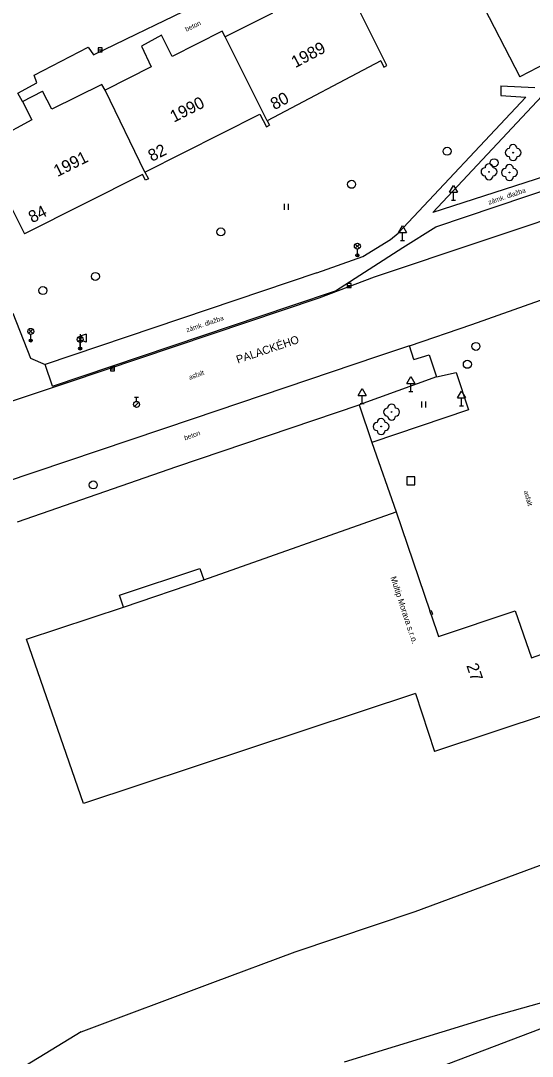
# Model space of a CAD drawing. Extents: x -493753 to -49290, y -1127285 to -112654.
# Drawn here: x -493471.4 to -493407.4, y -1126836.4 to -1126707 of the extents above; entities that cross this region are included whole.
import ezdxf

# ---------------------------------------------------------------- set-up
doc = ezdxf.new("R2010")
doc.units = 0
for name, color, linetype in [('Vrstva 10', 7, 'Continuous'), ('Vrstva 11', 7, 'Continuous'), ('Vrstva 22', 7, 'Continuous'), ('Vrstva 24', 7, 'Continuous'), ('Vrstva 26', 7, 'Continuous'), ('Vrstva 27', 7, 'Continuous'), ('Vrstva 28', 7, 'Continuous'), ('Vrstva 33', 7, 'Continuous'), ('Vrstva 34', 7, 'Continuous'), ('Vrstva 36', 7, 'Continuous'), ('Vrstva 40', 7, 'Continuous'), ('Vrstva 41', 7, 'Continuous'), ('Vrstva 43', 7, 'Continuous'), ('Vrstva 44', 7, 'Continuous'), ('Vrstva 45', 7, 'Continuous'), ('Vrstva 5', 7, 'Continuous'), ('Vrstva 7', 7, 'Continuous')]:
    doc.layers.add(name, color=color, linetype=linetype)

msp = doc.modelspace()

# ---------------------------------------------------------------- linework, layer by layer
at = {"layer": 'Vrstva 10'}
for p, q in [((-493411.37, -1126715.14), (-493411.38, -1126716.33)), ((-493411.38, -1126716.33), (-493408.22, -1126716.52)), ((-493411.37, -1126715.14), (-493407.12, -1126715.33)), ((-493424.2, -1126733.54), (-493408.22, -1126716.52)), ((-493406.23, -1126716.43), (-493419.87, -1126730.95)), ((-493400.6, -1126724.73), (-493419.87, -1126730.95)), ((-493428.61, -1126736.44), (-493425.16, -1126734.31)), ((-493425.16, -1126734.31), (-493424.2, -1126733.54)), ((-493434.39, -1126738.49), (-493428.61, -1126736.44)), ((-493472.4, -1126743.52), (-493470.2, -1126749.16)), ((-493467.45, -1126752.66), (-493437.49, -1126742.57)), ((-493422.24, -1126749.32), (-493420.32, -1126748.73)), ((-493420.32, -1126748.73), (-493419.4, -1126751.48)), ((-493470.2, -1126749.16), (-493468.36, -1126749.94)), ((-493467.45, -1126752.66), (-493468.36, -1126749.94)), ((-493419.4, -1126751.48), (-493416.96, -1126750.96)), ((-493416.96, -1126750.96), (-493415.41, -1126755.6)), ((-493419.4, -1126751.48), (-493429.08, -1126755)), ((-493415.41, -1126755.6), (-493427.48, -1126759.68))]:
    msp.add_line(p, q, dxfattribs=at)
for points in [[(-493454.57, -1126707.51), (-493439.58, -1126700.25)], [(-493456.95, -1126708.67), (-493454.57, -1126707.51)], [(-493471.77, -1126716.02), (-493469.39, -1126714.74), (-493469.73, -1126713.78), (-493462.97, -1126710.3), (-493462.32, -1126711.27), (-493456.95, -1126708.67)], [(-493471.2, -1126717.09), (-493471.77, -1126716.02)], [(-493437.49, -1126742.57), (-493432.04, -1126740.75), (-493423.61, -1126735.31), (-493419.5, -1126732.75), (-493400.57, -1126726.37), (-493397.51, -1126726.08)], [(-493434.39, -1126738.49), (-493468.36, -1126749.94)], [(-493422.24, -1126749.32), (-493422.79, -1126747.59), (-493426.79, -1126748.94), (-493449.85, -1126756.72), (-493473.49, -1126764.7), (-493473.85, -1126763.75), (-493481.54, -1126768.71)]]:
    msp.add_lwpolyline(points, dxfattribs=at)
at = {"layer": 'Vrstva 11'}
msp.add_line((-493422.03, -1126791.06), (-493419.64, -1126798.3), dxfattribs=at)
for points in [[(-493189.64, -1126659.3), (-493209.67, -1126666.01), (-493225.48, -1126671.35), (-493259.89, -1126682.92), (-493292.6, -1126693.86), (-493334.36, -1126707.98), (-493386.3, -1126725.37), (-493427.21, -1126739.01), (-493434.14, -1126741.64), (-493465.58, -1126752.22), (-493499.11, -1126763.41), (-493496.32, -1126771.61)], [(-493422.79, -1126747.59), (-493414.98, -1126744.95), (-493394.5, -1126737.69), (-493385.25, -1126734.46)], [(-493448.52, -1126776.85), (-493424.45, -1126768.35)], [(-493459.05, -1126778.75), (-493448.99, -1126775.42)], [(-493448.99, -1126775.42), (-493448.52, -1126776.85)], [(-493458.55, -1126780.26), (-493448.52, -1126776.85)], [(-493458.55, -1126780.26), (-493459.05, -1126778.75)], [(-493470.67, -1126784.26), (-493458.55, -1126780.26)], [(-493463.56, -1126804.79), (-493470.67, -1126784.26)], [(-493422.03, -1126791.06), (-493463.56, -1126804.79)], [(-493405.18, -1126793.52), (-493419.64, -1126798.3)], [(-493422.09, -1126818.27), (-493402.03, -1126810.88)], [(-493437.09, -1126823.32), (-493422.09, -1126818.27)], [(-493447.39, -1126827.15), (-493437.09, -1126823.32)], [(-493412.32, -1126831.35), (-493390.36, -1126825.19)], [(-493463.84, -1126833.33), (-493447.39, -1126827.15)], [(-493430.92, -1126837.09), (-493412.32, -1126831.35)], [(-493463.84, -1126833.33), (-493484.57, -1126845.96)]]:
    msp.add_lwpolyline(points, dxfattribs=at)
at = {"layer": 'Vrstva 22'}
for centre in [(-493409.82, -1126723.47), (-493412.84, -1126725.86), (-493410.28, -1126725.96), (-493425.02, -1126755.88), (-493426.33, -1126757.69)]:
    msp.add_circle(centre, 0.05, dxfattribs=at)
for centre, start, end in [((-493409.82, -1126722.97), 0, 180), ((-493410.32, -1126723.47), 90, 270), ((-493409.82, -1126723.97), 180, 0), ((-493409.32, -1126723.47), 270, 90), ((-493413.34, -1126725.86), 90, 270), ((-493412.84, -1126725.36), 0, 180), ((-493412.34, -1126725.86), 270, 90), ((-493410.28, -1126725.46), 0, 180), ((-493412.84, -1126726.36), 180, 0), ((-493410.78, -1126725.96), 90, 270), ((-493410.28, -1126726.46), 180, 0), ((-493409.78, -1126725.96), 270, 90), ((-493425.02, -1126755.38), 360, 180), ((-493425.52, -1126755.88), 90, 270), ((-493425.02, -1126756.38), 180, 0), ((-493424.52, -1126755.88), 270, 90), ((-493426.83, -1126757.69), 90, 270), ((-493426.33, -1126757.19), 360, 180), ((-493425.83, -1126757.69), 270, 90), ((-493426.33, -1126758.19), 180, 0)]:
    msp.add_arc(centre, 0.5, start, end, dxfattribs=at)
at = {"layer": 'Vrstva 24'}
msp.add_lwpolyline([(-493420.25, -1126780.73), (-493420.09, -1126780.68), (-493419.92, -1126781.15), (-493420.09, -1126781.21), (-493420.25, -1126780.73)], dxfattribs=at)
at = {"layer": 'Vrstva 26'}
msp.add_lwpolyline([(-493423.1, -1126764.98), (-493422.1, -1126764.98), (-493422.1, -1126763.98), (-493423.1, -1126763.98)], close=True, dxfattribs=at)
at = {"layer": 'Vrstva 27'}
for p, q in [((-493461.7, -1126710.63), (-493461.2, -1126710.63)), ((-493430.59, -1126740.06), (-493430.09, -1126740.06)), ((-493460.17, -1126750.48), (-493459.67, -1126750.48))]:
    msp.add_line(p, q, dxfattribs=at)
for points in [[(-493461.7, -1126710.88), (-493461.2, -1126710.88), (-493461.2, -1126710.38), (-493461.7, -1126710.38)], [(-493430.59, -1126740.31), (-493430.09, -1126740.31), (-493430.09, -1126739.81), (-493430.59, -1126739.81)], [(-493460.17, -1126750.73), (-493459.67, -1126750.73), (-493459.67, -1126750.23), (-493460.17, -1126750.23)]]:
    msp.add_lwpolyline(points, close=True, dxfattribs=at)
for centre in [(-493418.08, -1126723.3), (-493412.2, -1126724.73), (-493430.03, -1126727.43), (-493446.38, -1126733.38), (-493462.07, -1126738.94), (-493468.64, -1126740.7), (-493414.47, -1126747.68), (-493415.55, -1126749.92), (-493462.33, -1126764.99)]:
    msp.add_circle(centre, 0.5, dxfattribs=at)
at = {"layer": 'Vrstva 28'}
for p, q in [((-493457.185, -1126755.195), (-493456.655, -1126754.665)), ((-493457.17, -1126754.03), (-493456.67, -1126754.03)), ((-493456.92, -1126754.555), (-493456.92, -1126754.03))]:
    msp.add_line(p, q, dxfattribs=at)
msp.add_circle((-493456.92, -1126754.93), 0.375, dxfattribs=at)
at = {"layer": 'Vrstva 33'}
for p, q in [((-493429.565, -1126734.895), (-493429.035, -1126735.425)), ((-493429.565, -1126735.425), (-493429.035, -1126734.895)), ((-493429.3, -1126736.31), (-493429.3, -1126735.535)), ((-493470.415, -1126745.535), (-493469.885, -1126746.065)), ((-493470.415, -1126746.065), (-493469.885, -1126745.535)), ((-493470.15, -1126746.95), (-493470.15, -1126746.175)), ((-493464.235, -1126746.535), (-493463.705, -1126747.065)), ((-493464.235, -1126747.065), (-493463.705, -1126746.535)), ((-493463.97, -1126746.15), (-493463.97, -1126747.9)), ((-493463.22, -1126746.15), (-493463.97, -1126746.4)), ((-493463.22, -1126747.15), (-493463.97, -1126746.85)), ((-493463.97, -1126747.95), (-493463.97, -1126747.175)), ((-493463.22, -1126746.15), (-493463.22, -1126747.15))]:
    msp.add_line(p, q, dxfattribs=at)
for centre, radius in [((-493429.3, -1126735.16), 0.375), ((-493429.3, -1126736.31), 0.19), ((-493429.3, -1126736.31), 0.05), ((-493470.15, -1126745.8), 0.375), ((-493470.15, -1126746.95), 0.19), ((-493470.15, -1126746.95), 0.05), ((-493463.97, -1126746.8), 0.375), ((-493463.97, -1126747.95), 0.19), ((-493463.97, -1126747.95), 0.05)]:
    msp.add_circle(centre, radius, dxfattribs=at)
at = {"layer": 'Vrstva 34'}
for p, q in [((-493417.77, -1126728.43), (-493417.27, -1126727.58)), ((-493417.27, -1126727.58), (-493416.77, -1126728.43)), ((-493417.77, -1126728.43), (-493416.77, -1126728.43)), ((-493417.27, -1126729.43), (-493417.27, -1126728.43)), ((-493417.52, -1126729.43), (-493417.02, -1126729.43)), ((-493424.15, -1126733.43), (-493423.65, -1126732.58)), ((-493423.65, -1126732.58), (-493423.15, -1126733.43)), ((-493424.15, -1126733.43), (-493423.15, -1126733.43)), ((-493423.9, -1126734.43), (-493423.4, -1126734.43)), ((-493423.65, -1126734.43), (-493423.65, -1126733.43)), ((-493423.12, -1126752.3), (-493422.62, -1126751.45)), ((-493423.12, -1126752.3), (-493422.12, -1126752.3)), ((-493422.62, -1126751.45), (-493422.12, -1126752.3)), ((-493422.62, -1126753.3), (-493422.62, -1126752.3)), ((-493429.22, -1126753.8), (-493428.72, -1126752.95)), ((-493429.22, -1126753.8), (-493428.22, -1126753.8)), ((-493428.72, -1126752.95), (-493428.22, -1126753.8)), ((-493428.72, -1126754.8), (-493428.72, -1126753.8)), ((-493422.87, -1126753.3), (-493422.37, -1126753.3)), ((-493416.77, -1126754.11), (-493416.27, -1126753.26)), ((-493416.27, -1126753.26), (-493415.77, -1126754.11)), ((-493428.97, -1126754.8), (-493428.47, -1126754.8)), ((-493416.77, -1126754.11), (-493415.77, -1126754.11)), ((-493416.52, -1126755.11), (-493416.02, -1126755.11)), ((-493416.27, -1126755.11), (-493416.27, -1126754.11))]:
    msp.add_line(p, q, dxfattribs=at)
at = {"layer": 'Vrstva 36'}
for p, q in [((-493438.41, -1126730.6), (-493438.41, -1126729.85)), ((-493437.91, -1126730.6), (-493437.91, -1126729.85)), ((-493421.23, -1126755.32), (-493421.23, -1126754.57)), ((-493420.73, -1126755.32), (-493420.73, -1126754.57))]:
    msp.add_line(p, q, dxfattribs=at)
at = {"layer": 'Vrstva 5'}
for p, q in [((-493425.61, -1126712.59), (-493431.09, -1126701.62)), ((-493415.17, -1126702.01), (-493409, -1126714)), ((-493439.93, -1126706.06), (-493445.84, -1126709.02)), ((-493446.2, -1126708.31), (-493452.47, -1126711.45)), ((-493445.84, -1126709.02), (-493446.2, -1126708.31)), ((-493453.78, -1126708.79), (-493456.31, -1126710.15)), ((-493452.47, -1126711.45), (-493453.78, -1126708.79)), ((-493440.6, -1126719.51), (-493445.84, -1126709.02)), ((-493456.31, -1126710.15), (-493455.11, -1126712.76)), ((-493402.96, -1126710.89), (-493409, -1126714)), ((-493426.38, -1126712), (-493440.6, -1126719.51)), ((-493426.38, -1126712), (-493425.98, -1126712.78)), ((-493455.11, -1126712.76), (-493460.86, -1126715.65)), ((-493425.98, -1126712.78), (-493425.61, -1126712.59)), ((-493461.27, -1126714.97), (-493467.51, -1126718.06)), ((-493460.86, -1126715.65), (-493461.27, -1126714.97)), ((-493471.2, -1126717.09), (-493468.69, -1126715.79)), ((-493467.51, -1126718.06), (-493468.69, -1126715.79)), ((-493455.87, -1126725.91), (-493460.86, -1126715.65)), ((-493471.2, -1126717.09), (-493470.01, -1126719.38)), ((-493455.87, -1126725.91), (-493441.51, -1126718.67)), ((-493441.51, -1126718.67), (-493440.67, -1126720.24)), ((-493470.01, -1126719.38), (-493476.37, -1126722.8)), ((-493440.67, -1126720.24), (-493440.31, -1126720.05)), ((-493440.6, -1126719.51), (-493440.31, -1126720.05)), ((-493456.17, -1126726.19), (-493470.92, -1126733.62)), ((-493455.8, -1126726.93), (-493456.17, -1126726.19)), ((-493455.87, -1126725.91), (-493455.44, -1126726.75)), ((-493473.9, -1126727.7), (-493470.92, -1126733.62)), ((-493455.44, -1126726.75), (-493455.8, -1126726.93))]:
    msp.add_line(p, q, dxfattribs=at)
for points in [[(-493424.45, -1126768.35), (-493420.25, -1126780.73)], [(-493420.09, -1126781.21), (-493419.17, -1126783.93), (-493409.55, -1126780.74), (-493407.54, -1126786.59), (-493405.63, -1126785.91), (-493403.91, -1126790.93), (-493403.96, -1126792.36), (-493405.18, -1126793.52)]]:
    msp.add_lwpolyline(points, dxfattribs=at)
at = {"layer": 'Vrstva 7'}
for p, q in [((-493451.87, -1126762.7), (-493429.08, -1126755)), ((-493471.8, -1126769.6), (-493451.87, -1126762.7))]:
    msp.add_line(p, q, dxfattribs=at)
for points in [[(-493429.08, -1126755), (-493427.48, -1126759.68), (-493424.45, -1126768.35)], [(-493476.29, -1126859.43), (-493462, -1126854.02), (-493389.66, -1126826.59)]]:
    msp.add_lwpolyline(points, dxfattribs=at)

# ---------------------------------------------------------------- texts
at = {"layer": 'Vrstva 40'}
for s, rotation, p in [('beton', 25.85904, (-493450.668, -1126708.383)), ('zámk. dlažba', 18.62542, (-493412.819, -1126729.98)), ('zámk. dlažba', 18.61036, (-493450.59, -1126745.929)), ('asfalt', 20.04957, (-493450.27, -1126751.865)), ('beton', 19.46432, (-493450.849, -1126759.425)), ('asfalt', 286.1589, (-493408.514, -1126765.775))]:
    msp.add_text(s, height=0.6, rotation=rotation, dxfattribs=at).set_placement(p)
at = {"layer": 'Vrstva 41'}
msp.add_text('Multip Morava s.r.o.', height=0.75, rotation=288.25081, dxfattribs=at).set_placement((-493425.177, -1126776.552))
at = {"layer": 'Vrstva 43'}
for s, rotation, p in [('1989', 27.82278, (-493437.074, -1126712.933)), ('1990', 26.75788, (-493452.261, -1126719.738)), ('1991', 26.73574, (-493466.826, -1126726.544))]:
    msp.add_text(s, height=1.5, rotation=rotation, dxfattribs=at).set_placement(p)
at = {"layer": 'Vrstva 44'}
for s, rotation, p in [('80', 27.82278, (-493439.682, -1126718.175)), ('82', 26.75788, (-493455.01, -1126724.633)), ('84', 26.73574, (-493469.973, -1126732.309)), ('27', 288.96219, (-493415.699, -1126787.547))]:
    msp.add_text(s, height=1.5, rotation=rotation, dxfattribs=at).set_placement(p)
at = {"layer": 'Vrstva 45'}
msp.add_text('PALACKÉHO', height=1, rotation=18.6355, dxfattribs=at).set_placement((-493444.252, -1126749.834))

doc.saveas('drawing.dxf')
